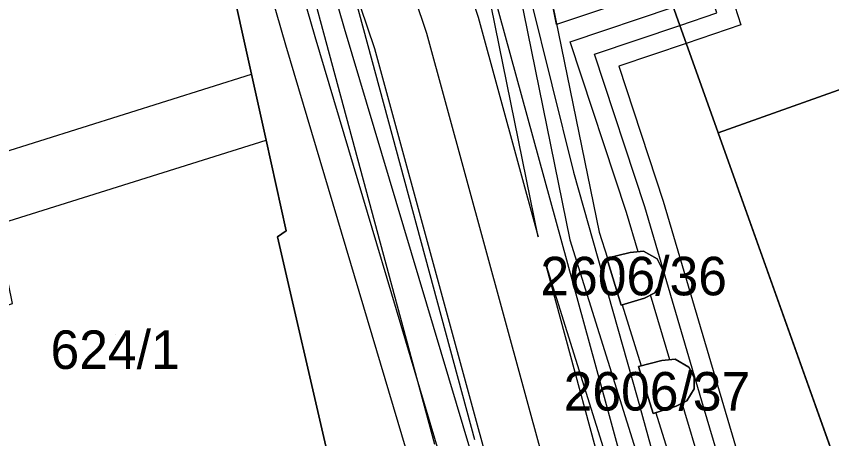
# Model space of a CAD drawing. Extents: x -263423 to -261326, y -1240067 to -1237864.
# Drawn here: x -262966.84 to -262924.58, y -1239030.14 to -1239008.22 of the extents above; entities that cross this region are included whole.
import ezdxf

# ---------------------------------------------------------------- set-up
doc = ezdxf.new("R2010")
doc.units = 0
for name, color, linetype in [('body_kn', 7, 'Continuous'), ('kladpar_druhypozemkov', 7, 'Continuous'), ('kladpar_hranice', 7, 'Continuous'), ('kladpar_parcelnecisla', 7, 'Continuous'), ('kladpar_plochy', 7, 'Continuous'), ('tarchy_linie', 7, 'Continuous'), ('zappar_hrandruhpozemk', 7, 'Continuous')]:
    doc.layers.add(name, color=color, linetype=linetype)

msp = doc.modelspace()

# ---------------------------------------------------------------- linework, layer by layer
at = {"layer": 'body_kn'}
for p, q in [((-262942.9, -1239008.27), (-262942.9, -1239008.27)), ((-262938.84, -1239008.64), (-262938.84, -1239008.64)), ((-262932.46, -1239008.69), (-262932.46, -1239008.69)), ((-262929.3, -1239008.67), (-262929.3, -1239008.67)), ((-262949.85, -1239008.84), (-262949.85, -1239008.84)), ((-262945.58, -1239009.09), (-262945.58, -1239009.09)), ((-262951.36, -1239009.28), (-262951.36, -1239009.28)), ((-262938.13, -1239009.55), (-262938.13, -1239009.55)), ((-262952.87, -1239009.72), (-262952.87, -1239009.72)), ((-262948.26, -1239009.91), (-262948.26, -1239009.91)), ((-262932.13, -1239009.63), (-262932.13, -1239009.63)), ((-262936.87, -1239010.18), (-262936.87, -1239010.18)), ((-262935.61, -1239010.81), (-262935.61, -1239010.81)), ((-262954.65, -1239011.23), (-262954.65, -1239011.23)), ((-262930.47, -1239014.27), (-262930.47, -1239014.27)), ((-262953.9, -1239014.64), (-262953.9, -1239014.64)), ((-262937.97, -1239016.31), (-262937.97, -1239016.31)), ((-262933.31, -1239017.82), (-262933.31, -1239017.82)), ((-262935.22, -1239018.41), (-262935.22, -1239018.41)), ((-262934.26, -1239018.11), (-262934.26, -1239018.11)), ((-262953.31, -1239019.67), (-262953.31, -1239019.67)), ((-262952.86, -1239019.36), (-262952.86, -1239019.36)), ((-262939.8, -1239019.66), (-262939.8, -1239019.66)), ((-262936.63, -1239019.43), (-262936.63, -1239019.43)), ((-262938.16, -1239019.82), (-262938.16, -1239019.82)), ((-262935.02, -1239020.48), (-262935.02, -1239020.48)), ((-262934.62, -1239020.44), (-262934.62, -1239020.44)), ((-262934.33, -1239020.41), (-262934.33, -1239020.41)), ((-262936.23, -1239020.77), (-262936.23, -1239020.77)), ((-262936.23, -1239020.77), (-262936.23, -1239020.77)), ((-262936.21, -1239020.77), (-262936.21, -1239020.77)), ((-262933.63, -1239020.81), (-262933.63, -1239020.81)), ((-262939.39, -1239021.15), (-262939.39, -1239021.15)), ((-262939.39, -1239021.15), (-262939.39, -1239021.15)), ((-262933.36, -1239021.36), (-262933.36, -1239021.36)), ((-262933.37, -1239021.96), (-262933.37, -1239021.96)), ((-262933.75, -1239022.57), (-262933.75, -1239022.57)), ((-262934.29, -1239022.84), (-262934.29, -1239022.84)), ((-262933.97, -1239022.68), (-262933.97, -1239022.68)), ((-262935.49, -1239023.21), (-262935.49, -1239023.21)), ((-262935.45, -1239023.2), (-262935.45, -1239023.2)), ((-262932.7, -1239026.02), (-262932.7, -1239026.02)), ((-262934.59, -1239026.39), (-262934.59, -1239026.39)), ((-262934.59, -1239026.39), (-262934.59, -1239026.39)), ((-262934.46, -1239026.36), (-262934.46, -1239026.36)), ((-262933.39, -1239026.09), (-262933.39, -1239026.09)), ((-262932.98, -1239026.05), (-262932.98, -1239026.05)), ((-262931.99, -1239026.42), (-262931.99, -1239026.42)), ((-262931.71, -1239026.96), (-262931.71, -1239026.96)), ((-262931.72, -1239027.56), (-262931.72, -1239027.56)), ((-262934.66, -1239027.99), (-262934.66, -1239027.99)), ((-262936.28, -1239028.36), (-262936.28, -1239028.36)), ((-262932.64, -1239028.45), (-262932.64, -1239028.45)), ((-262932.33, -1239028.29), (-262932.33, -1239028.29)), ((-262932.1, -1239028.17), (-262932.1, -1239028.17)), ((-262931.23, -1239028.49), (-262931.23, -1239028.49)), ((-262933.84, -1239028.83), (-262933.84, -1239028.83)), ((-262933.7, -1239028.79), (-262933.7, -1239028.79)), ((-262932.19, -1239028.77), (-262932.19, -1239028.77))]:
    msp.add_line(p, q, dxfattribs=at)
at = {"layer": 'kladpar_druhypozemkov'}
for p, q in [((-262935.04, -1239021.61), (-262935.04, -1239021.61)), ((-262961.7, -1239024.71), (-262961.7, -1239024.71)), ((-262933.7, -1239027.07), (-262933.7, -1239027.07))]:
    msp.add_line(p, q, dxfattribs=at)
at = {"layer": 'kladpar_hranice'}
for points in [[(-262981.11, -1238866.12), (-262980.11, -1238869.18), (-262976.57, -1238879.95), (-262975.95, -1238881.93), (-262972.4, -1238892.45), (-262969.84, -1238897.62), (-262964.71, -1238907.64), (-262964.08, -1238908.91), (-262960.41, -1238920.19), (-262960.92, -1238920.32), (-262960.49, -1238921.53), (-262960.04, -1238921.41), (-262958.92, -1238924.91), (-262959.5, -1238925.03), (-262959.12, -1238926.25), (-262958.62, -1238926.12), (-262955.08, -1238937.34), (-262950.54, -1238951.87), (-262949.61, -1238954.74), (-262937.07, -1238995.27), (-262935.9, -1238999.03), (-262932.65, -1239008.17), (-262930.47, -1239014.27), (-262921.21, -1239040.26)], [(-262950.7, -1239030.97), (-262953.31, -1239019.67), (-262952.86, -1239019.36), (-262953.9, -1239014.64), (-262954.65, -1239011.23), (-262955.84, -1239005.82), (-262956.49, -1239005.77), (-262959.23, -1238998.62), (-262961.45, -1238997.59), (-262967.6, -1238979.48), (-262967.16, -1238979.36), (-262969.96, -1238971.45), (-262970.34, -1238971.58), (-262976.5, -1238953.28), (-262981.79, -1238939), (-262981.41, -1238938.88), (-262983.28, -1238933.78)], [(-262847.62, -1238964.65), (-262844.92, -1238968.22), (-262842.28, -1238971.72), (-262844.58, -1238974.12), (-262851.66, -1238980.84), (-262860.28, -1238989.24), (-262890.23, -1238999.92), (-262930.47, -1239014.27), (-262932.65, -1239008.17), (-262935.9, -1238999.03), (-262937.07, -1238995.27), (-262897.97, -1238981.8), (-262847.62, -1238964.65)], [(-262890.23, -1238999.92), (-262860.28, -1238989.24), (-262860.11, -1238990.01), (-262858.07, -1238988.96), (-262845.05, -1238984.64), (-262832.42, -1239001.63), (-262832.58, -1239001.75), (-262828.77, -1239007.63), (-262830.65, -1239008.29), (-262851.89, -1239015.77), (-262866.58, -1239020.94), (-262879.77, -1239025.59), (-262903.62, -1239034.03), (-262904.2, -1239034.27), (-262921.21, -1239040.26), (-262930.47, -1239014.27), (-262890.23, -1238999.92)], [(-262961.45, -1238997.59), (-262959.23, -1238998.62), (-262956.49, -1239005.77), (-262955.84, -1239005.82), (-262954.65, -1239011.23), (-262953.9, -1239014.64), (-262952.86, -1239019.36), (-262953.31, -1239019.67), (-262950.7, -1239030.97)], [(-262936.23, -1239020.77), (-262935.02, -1239020.48), (-262934.33, -1239020.41), (-262933.63, -1239020.81), (-262933.36, -1239021.36), (-262933.37, -1239021.96), (-262933.75, -1239022.57), (-262934.29, -1239022.84), (-262935.49, -1239023.21), (-262936.23, -1239020.77)], [(-262935.02, -1239020.48), (-262936.23, -1239020.77), (-262935.49, -1239023.21), (-262934.29, -1239022.84), (-262933.75, -1239022.57), (-262933.37, -1239021.96), (-262933.36, -1239021.36), (-262933.63, -1239020.81), (-262934.33, -1239020.41), (-262935.02, -1239020.48)], [(-262934.59, -1239026.39), (-262933.39, -1239026.09), (-262932.7, -1239026.02), (-262931.99, -1239026.42), (-262931.71, -1239026.96), (-262931.72, -1239027.56), (-262932.1, -1239028.17), (-262932.64, -1239028.45), (-262933.84, -1239028.83), (-262934.59, -1239026.39)], [(-262933.39, -1239026.09), (-262934.59, -1239026.39), (-262933.84, -1239028.83), (-262932.64, -1239028.45), (-262932.1, -1239028.17), (-262931.72, -1239027.56), (-262931.71, -1239026.96), (-262931.99, -1239026.42), (-262932.7, -1239026.02), (-262933.39, -1239026.09)]]:
    msp.add_lwpolyline(points, dxfattribs=at)
at = {"layer": 'kladpar_plochy'}
for p, q in [((-262954.65, -1239011.23), (-262955.84, -1239005.82)), ((-262932.65, -1239008.17), (-262930.47, -1239014.27)), ((-262953.9, -1239014.64), (-262954.65, -1239011.23)), ((-262930.47, -1239014.27), (-262921.21, -1239040.26)), ((-262952.86, -1239019.36), (-262953.9, -1239014.64)), ((-262953.31, -1239019.67), (-262952.86, -1239019.36)), ((-262950.7, -1239030.97), (-262953.31, -1239019.67)), ((-262935.02, -1239020.48), (-262936.23, -1239020.77)), ((-262934.33, -1239020.41), (-262935.02, -1239020.48)), ((-262933.63, -1239020.81), (-262934.33, -1239020.41)), ((-262936.23, -1239020.77), (-262935.49, -1239023.21)), ((-262933.36, -1239021.36), (-262933.63, -1239020.81)), ((-262933.37, -1239021.96), (-262933.36, -1239021.36)), ((-262933.75, -1239022.57), (-262933.37, -1239021.96)), ((-262934.29, -1239022.84), (-262933.75, -1239022.57)), ((-262935.49, -1239023.21), (-262934.29, -1239022.84)), ((-262932.7, -1239026.02), (-262933.39, -1239026.09)), ((-262931.99, -1239026.42), (-262932.7, -1239026.02)), ((-262933.39, -1239026.09), (-262934.59, -1239026.39)), ((-262934.59, -1239026.39), (-262933.84, -1239028.83)), ((-262931.71, -1239026.96), (-262931.99, -1239026.42)), ((-262931.72, -1239027.56), (-262931.71, -1239026.96)), ((-262932.1, -1239028.17), (-262931.72, -1239027.56)), ((-262933.84, -1239028.83), (-262932.64, -1239028.45)), ((-262932.64, -1239028.45), (-262932.1, -1239028.17))]:
    msp.add_line(p, q, dxfattribs=at)
for points in [[(-262847.62, -1238964.65), (-262844.92, -1238968.22), (-262842.28, -1238971.72), (-262844.58, -1238974.12), (-262851.66, -1238980.84), (-262860.28, -1238989.24), (-262890.23, -1238999.92), (-262930.47, -1239014.27), (-262932.65, -1239008.17), (-262935.9, -1238999.03), (-262937.07, -1238995.27), (-262897.97, -1238981.8)], [(-262890.23, -1238999.92), (-262860.28, -1238989.24), (-262860.11, -1238990.01), (-262858.07, -1238988.96), (-262845.05, -1238984.64), (-262832.42, -1239001.63), (-262832.58, -1239001.75), (-262828.77, -1239007.63), (-262830.65, -1239008.29), (-262851.89, -1239015.77), (-262866.58, -1239020.94), (-262879.77, -1239025.59), (-262903.62, -1239034.03), (-262904.2, -1239034.27), (-262921.21, -1239040.26), (-262930.47, -1239014.27)], [(-262936.23, -1239020.77), (-262935.02, -1239020.48), (-262934.33, -1239020.41), (-262933.63, -1239020.81), (-262933.36, -1239021.36), (-262933.37, -1239021.96), (-262933.75, -1239022.57), (-262934.29, -1239022.84), (-262935.49, -1239023.21)], [(-262934.59, -1239026.39), (-262933.39, -1239026.09), (-262932.7, -1239026.02), (-262931.99, -1239026.42), (-262931.71, -1239026.96), (-262931.72, -1239027.56), (-262932.1, -1239028.17), (-262932.64, -1239028.45), (-262933.84, -1239028.83)]]:
    msp.add_lwpolyline(points, close=True, dxfattribs=at)
msp.add_lwpolyline([(-262984.27, -1239042.32), (-262988.12, -1239030.1), (-262967.03, -1239023.12), (-262967.89, -1239019.04), (-262968.7, -1239015.65), (-262969.75, -1239011.32), (-262971.32, -1239010.01), (-262971.72, -1239007.91), (-262976.32, -1239009.41), (-262977.01, -1239007.58), (-262977.73, -1239005.67), (-262978.32, -1239004.11), (-262972.07, -1239001.69), (-262967.43, -1238999.9), (-262961.45, -1238997.59), (-262959.23, -1238998.62), (-262956.49, -1239005.77), (-262955.84, -1239005.82), (-262954.65, -1239011.23), (-262953.9, -1239014.64), (-262952.86, -1239019.36), (-262953.31, -1239019.67), (-262950.7, -1239030.97)], dxfattribs=at)
at = {"layer": 'tarchy_linie'}
for points in [[(-262996.34, -1238842.42), (-262984.87, -1238874.65), (-262972.69, -1238908.83), (-262968.13, -1238920.79), (-262961.74, -1238939.28), (-262954.28, -1238962.39), (-262951.04, -1238972.62), (-262947.97, -1238981.02), (-262943.55, -1238993.29), (-262938.16, -1239019.82), (-262932.69, -1239037.28), (-262925.65, -1239063.25), (-262919.47, -1239083.19), (-262910.4, -1239113.29)], [(-263002.97, -1238844.59), (-262980.25, -1238906.63), (-262945.58, -1239009.09), (-262938.29, -1239035.86), (-262916.38, -1239115.82), (-262894.12, -1239198.57), (-262876.1, -1239267.26), (-262891.06, -1239270.91), (-262884.2, -1239310.37), (-262877, -1239350.49), (-262869.73, -1239390.34), (-262861.27, -1239427.46), (-262857.92, -1239442.13), (-262856.51, -1239448.31), (-262843.28, -1239506.14), (-262818.17, -1239595.69)], [(-262928.64, -1239097.29), (-262933.1, -1239079.06), (-262939.56, -1239052.54), (-262939.73, -1239049.29), (-262941.83, -1239041.04), (-262944.42, -1239032.57), (-262951.36, -1239009.28), (-262954.64, -1238997.9), (-262956.75, -1238991.78), (-262959.75, -1238983.7), (-262963.79, -1238972.54), (-262983.33, -1238915.48), (-263007.14, -1238845.95)], [(-262977.6, -1238905.73), (-262942.9, -1239008.27), (-262939.8, -1239019.66), (-262945.07, -1238993.72), (-262949.45, -1238981.56), (-262952.53, -1238973.13), (-262955.78, -1238962.87), (-262963.23, -1238939.78), (-262969.61, -1238921.33)], [(-262919.13, -1239116.56), (-262940.99, -1239036.6), (-262948.26, -1239009.91), (-262982.9, -1238907.53)], [(-262981.84, -1238914.98), (-262962.3, -1238972.02), (-262958.27, -1238983.16), (-262955.27, -1238991.25), (-262953.14, -1238997.42), (-262949.85, -1239008.84), (-262942.91, -1239032.11), (-262940.31, -1239040.62), (-262938.17, -1239049.05), (-262937.99, -1239052.31), (-262931.57, -1239078.69), (-262927.11, -1239096.92)], [(-262930.17, -1239097.66), (-262934.63, -1239079.43), (-262941.13, -1239052.77), (-262941.29, -1239049.53), (-262943.35, -1239041.46), (-262945.41, -1239034.73), (-262945.48, -1239034.49), (-262945.94, -1239033.01), (-262952.87, -1239009.72), (-262956.14, -1238998.38), (-262958.23, -1238992.31), (-262961.23, -1238984.24), (-262965.28, -1238973.06), (-262984.82, -1238916)], [(-262966.65, -1238920.25), (-262960.25, -1238938.78), (-262952.78, -1238961.91), (-262949.55, -1238972.11), (-262946.49, -1238980.48), (-262944.91, -1238984.86), (-262944.98, -1238984.88), (-262944.18, -1238987.3), (-262944.05, -1238987.26), (-262942.06, -1238992.88), (-262936.63, -1239019.43), (-262936.21, -1239020.77), (-262936.23, -1239020.77), (-262935.49, -1239023.21), (-262935.45, -1239023.2), (-262934.46, -1239026.36), (-262934.59, -1239026.39), (-262933.84, -1239028.83), (-262933.7, -1239028.79), (-262932.85, -1239031.52)], [(-262940.96, -1238998.28), (-262850.59, -1238966.35), (-262839.25, -1238979.33), (-262811.83, -1239019.66), (-262813.27, -1239020.23), (-262814.71, -1239020.8), (-262818.29, -1239015.61), (-262814.68, -1239022.21), (-262816.21, -1239022.95), (-262817.74, -1239023.69), (-262823.57, -1239013.05), (-262847.13, -1238978.08), (-262938.84, -1239008.64), (-262939.18, -1239006.96), (-262939.52, -1239005.28), (-262847.49, -1238974.62), (-262851.55, -1238969.97), (-262940.33, -1239001.35), (-262940.64, -1238999.81), (-262940.96, -1238998.28)], [(-262916.27, -1238993.06), (-262926.65, -1238997.16), (-262932.28, -1238999.13), (-262929.76, -1239007.2), (-262929.3, -1239008.67), (-262932.13, -1239009.63), (-262935.61, -1239010.81), (-262933.31, -1239017.82), (-262926.53, -1239040.83)], [(-262931.45, -1239031.25), (-262932.19, -1239028.77), (-262932.33, -1239028.29), (-262932.1, -1239028.17), (-262931.72, -1239027.56), (-262931.71, -1239026.96), (-262931.99, -1239026.42), (-262932.7, -1239026.02), (-262932.98, -1239026.05), (-262933.97, -1239022.68), (-262933.75, -1239022.57), (-262933.37, -1239021.96), (-262933.36, -1239021.36), (-262933.63, -1239020.81), (-262934.33, -1239020.41), (-262934.62, -1239020.44), (-262935.22, -1239018.41), (-262938.13, -1239009.55), (-262932.8, -1239007.75), (-262931.79, -1239007.4), (-262934.46, -1238998.88), (-262934.6, -1238998.58), (-262936.38, -1238995.03), (-262934.47, -1238994.37)], [(-262927.21, -1239042.06), (-262927.74, -1239040.25), (-262931.23, -1239028.49), (-262934.26, -1239018.11), (-262936.87, -1239010.18), (-262932.46, -1239008.69), (-262930.54, -1239008.04), (-262930.71, -1239007.52), (-262933.53, -1238998.51), (-262933.65, -1238998.26), (-262934.98, -1238995.59)], [(-262939.39, -1239021.15), (-262934.2, -1239037.72), (-262927.16, -1239063.69), (-262920.98, -1239083.65), (-262911.91, -1239113.75), (-262904.59, -1239137.31), (-262894.43, -1239170.66), (-262879.54, -1239218.96), (-262874.31, -1239236.62), (-262867.48, -1239260.06), (-262865.11, -1239267.42), (-262873.73, -1239264.88), (-262891.31, -1239197.83), (-262913.63, -1239115.08), (-262935.59, -1239035.12), (-262939.39, -1239021.15)]]:
    msp.add_lwpolyline(points, dxfattribs=at)
at = {"layer": 'zappar_hrandruhpozemk'}
for p, q in [((-262942.51, -1238997.93), (-262937.97, -1239016.31)), ((-262951.19, -1239000.21), (-262943.09, -1239030.18)), ((-262968.7, -1239015.65), (-262954.65, -1239011.23)), ((-262967.89, -1239019.04), (-262953.9, -1239014.64))]:
    msp.add_line(p, q, dxfattribs=at)
for points in [[(-262972.26, -1238915.4), (-262956.24, -1238960.67), (-262950.68, -1238977.28), (-262944.45, -1238998.51), (-262936.28, -1239028.36)], [(-262959.37, -1238979.96), (-262953.15, -1239000.8), (-262945.17, -1239030.42)], [(-262937.97, -1239016.31), (-262934.66, -1239027.99), (-262902.52, -1239144.64), (-262891.29, -1239186.07), (-262888.2, -1239197.19), (-262878.19, -1239233.56), (-262876.42, -1239236.1)], [(-262936.28, -1239028.36), (-262904.5, -1239145.15), (-262893.25, -1239186.79)]]:
    msp.add_lwpolyline(points, dxfattribs=at)

# ---------------------------------------------------------------- texts
at = {"layer": 'kladpar_parcelnecisla'}
for s, p in [('2606/36', (-262939.681, -1239022.7)), ('624/1', (-262965.066, -1239026.52)), ('2606/37', (-262938.474, -1239028.68))]:
    msp.add_text(s, height=2, dxfattribs=at).set_placement(p)

doc.saveas('drawing.dxf')
